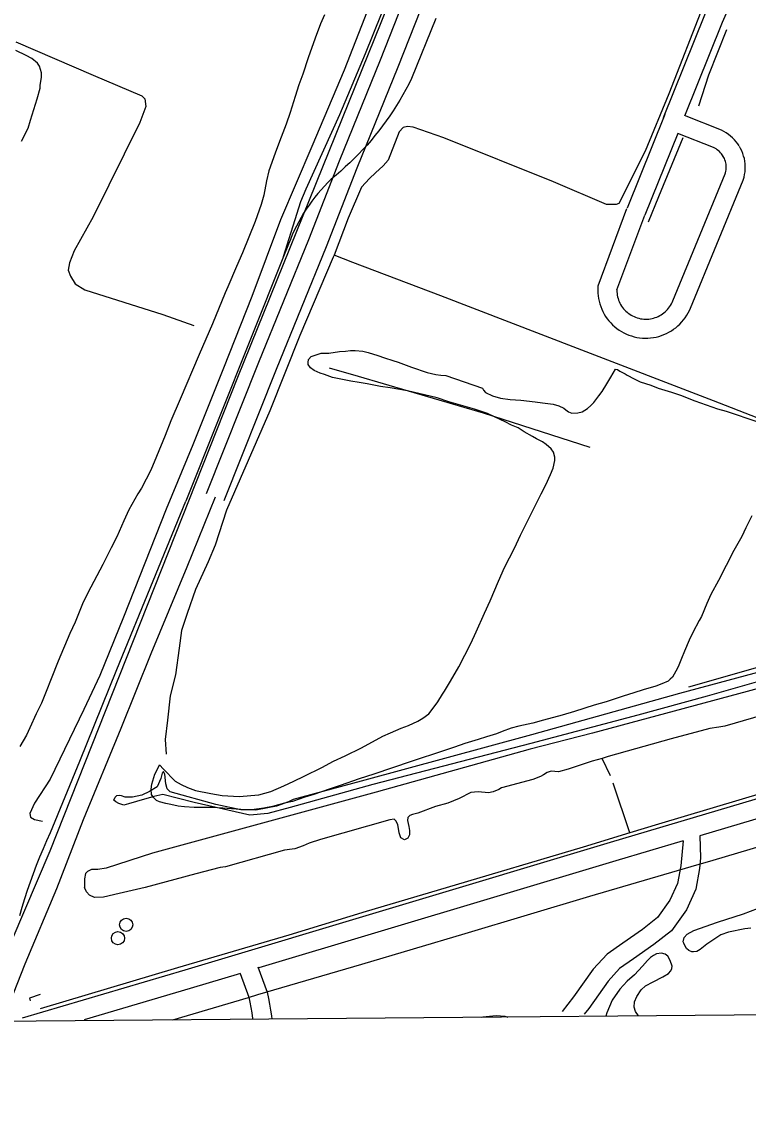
# Model space of a CAD drawing. Extents: x 3567028 to 3605064, y 510945 to 536587.
# Drawn here: x 3588617 to 3589763, y 516349 to 518073 of the extents above; entities that cross this region are included whole.
import ezdxf

# ---------------------------------------------------------------- set-up
doc = ezdxf.new("R2010")
doc.units = 0
for name, color, linetype in [('V-DOMW-TANK', 7, 'Continuous'), ('V-FLOD-BASE', 7, 'Continuous'), ('V-GRID-FRAM', 7, 'Continuous'), ('V-RAIL-TRAK', 7, 'Continuous'), ('V-ROAD-CNTR', 7, 'Continuous'), ('V-SITE-VEGE', 7, 'Continuous'), ('V-TOPO-SHOR', 7, 'Continuous'), ('V-UTIL-LINE', 7, 'Continuous')]:
    doc.layers.add(name, color=color, linetype=linetype)

msp = doc.modelspace()

# ---------------------------------------------------------------- linework, layer by layer
at = {"layer": 'V-DOMW-TANK'}
for centre in [(3588781.6, 516647.9), (3588768.7, 516626.6)]:
    msp.add_circle(centre, 10.4, dxfattribs=at)
at = {"layer": 'V-FLOD-BASE'}
msp.add_lwpolyline([(3589669.3, 517023.5), (3589785.5, 517056.3), (3589806.8, 517060.3), (3589870.7, 517063.4), (3589912.9, 517064.8), (3589962, 517078.4)], dxfattribs=at)
at = {"layer": 'V-GRID-FRAM'}
msp.add_lwpolyline([(3571081.5, 534531.3), (3602744.1, 534798.4), (3602905.4, 516616.2), (3571226.9, 516349), (3571081.5, 534531.3)], dxfattribs=at)
at = {"layer": 'V-RAIL-TRAK'}
for points in [[(3589029.9, 517702.4), (3589056.9, 517789.2), (3589065.3, 517809.4), (3589118.6, 517926.5), (3589159, 518022.9), (3589197.7, 518118.7)], [(3589270.2, 518078.1), (3589231.9, 517983.3), (3589227.5, 517974.6), (3589222.9, 517966), (3589218.2, 517957.5), (3589213.3, 517949.1)], [(3589213.3, 517949.1), (3589208.2, 517940.8), (3589202.9, 517932.6), (3589197.5, 517924.5), (3589191.9, 517916.5), (3589186.1, 517908.6), (3589180.2, 517900.9), (3589174.1, 517893.3), (3589167.9, 517885.8), (3589161.5, 517878.5), (3589154.9, 517871.2), (3589148.2, 517864.2), (3589141.4, 517857.2), (3589134.4, 517850.4), (3589131.4, 517847.6), (3589127.3, 517843.8), (3589120.1, 517837.3), (3589112.7, 517830.9), (3589105.2, 517824.7), (3589099.6, 517819.3), (3589094.3, 517813.7), (3589089.1, 517808), (3589084.1, 517802.1), (3589079.2, 517796.1), (3589074.5, 517790), (3589070, 517783.7), (3589065.7, 517777.3), (3589061.5, 517770.7), (3589057.6, 517764.1), (3589053.8, 517757.4), (3589050.2, 517750.5), (3589046.8, 517743.6), (3589043.6, 517736.5), (3589040.6, 517729.4), (3589037.9, 517722.2), (3589029.9, 517702.4), (3588875.7, 517316.4)], [(3588613.7, 516662.3), (3588617.6, 516675.7), (3588621.8, 516689.1), (3588626.1, 516702.5), (3588630.7, 516715.7), (3588635.4, 516728.9), (3588640.4, 516742), (3588645.6, 516755.1), (3588651, 516768), (3588656.7, 516780.8), (3588662.5, 516793.6), (3588708.4, 516906.3), (3588766.9, 517050.6), (3588824, 517190.9), (3588875.7, 517316.4)], [(3588855.1, 516497.7), (3588974.6, 516533.2), (3588989.5, 516537.6), (3589153.4, 516585.5), (3589316.3, 516634.3), (3589513.1, 516693), (3589672.7, 516739.8), (3589707.5, 516750), (3589888.1, 516803.5)]]:
    msp.add_lwpolyline(points, dxfattribs=at)
at = {"layer": 'V-ROAD-CNTR'}
for p, q in [((3589525.9, 517656), (3589571.5, 517778.5)), ((3589555.6, 517649.8), (3589599.6, 517768))]:
    msp.add_line(p, q, dxfattribs=at)
for points in [[(3590062.5, 520057), (3590061.9, 520057.2), (3590012.5, 519987.8), (3589990.7, 519962.5), (3589942.3, 519897.6), (3589921.8, 519875.1), (3589901.3, 519849.6), (3589881.4, 519815.6), (3589863.8, 519771.1), (3589820, 519656.2), (3589713.8, 519412.6), (3589598.9, 519134.8), (3589453.3, 518749.6), (3589266.2, 518277.3), (3588957.3, 517511.6), (3588661.3, 516763.9), (3588580.8, 516577), (3588564.4, 516547), (3588538.8, 516498.3)], [(3589317.1, 518336), (3589255, 518197.2), (3589182.3, 518012.5), (3589117.5, 517853.2), (3589069.1, 517728.8), (3588990.6, 517535.5), (3588907.9, 517328)], [(3589338.3, 518310), (3589282.6, 518185.6), (3589210.1, 518001.3), (3589145.4, 517842.1), (3589097, 517717.7), (3589018.4, 517524.4), (3588935.8, 517316.9)], [(3589629.4, 517921.7), (3589694.6, 518083.9), (3589713.4, 518126.8)], [(3589662.9, 517924.5), (3589722.3, 518072.3), (3589740.9, 518114.7)], [(3589631.4, 517926.7), (3589571.7, 517778.9)], [(3589748.5, 517877), (3589746.5, 517880.2), (3589743.9, 517883.6), (3589741.1, 517886.8), (3589738.2, 517889.8), (3589735, 517892.6), (3589731.7, 517895.2), (3589728.1, 517897.6), (3589724.5, 517899.7), (3589720.6, 517901.7), (3589662.3, 517924.8)], [(3589723.4, 517860.6), (3589721.9, 517862.9), (3589720.5, 517864.7), (3589719.1, 517866.4), (3589717.5, 517868), (3589715.8, 517869.5), (3589714, 517870.9), (3589712.1, 517872.2), (3589710.2, 517873.4), (3589708.3, 517874.3), (3589651.7, 517896.7), (3589599.5, 517767.6)], [(3589525.7, 517655.6), (3589525.6, 517649.2), (3589525.7, 517644.9), (3589526.1, 517640.5), (3589526.7, 517636.2), (3589527.6, 517631.9), (3589528.7, 517627.7), (3589530.1, 517623.6), (3589531.7, 517619.5), (3589533.5, 517615.6), (3589535.6, 517611.7), (3589537.9, 517608), (3589540.3, 517604.4), (3589543, 517601), (3589545.9, 517597.7), (3589549, 517594.6), (3589552.2, 517591.7), (3589555.6, 517589), (3589559.1, 517586.5), (3589562.8, 517584.1), (3589566.6, 517582), (3589570.6, 517580.1), (3589574.6, 517578.5), (3589578.7, 517577.1), (3589582.9, 517575.9), (3589587.2, 517574.9), (3589591.5, 517574.3), (3589595.8, 517573.8), (3589600.2, 517573.6), (3589604.5, 517573.7), (3589608.9, 517574), (3589613.2, 517574.5), (3589617.5, 517575.3), (3589621.7, 517576.4), (3589625.9, 517577.7), (3589629.9, 517579.2), (3589633.9, 517581), (3589637.8, 517583), (3589641.6, 517585.2), (3589645.2, 517587.6), (3589648.7, 517590.2), (3589652, 517593), (3589655.1, 517596), (3589658.1, 517599.2), (3589660.9, 517602.5), (3589663.5, 517606), (3589665.9, 517609.7), (3589668.1, 517613.5), (3589670, 517617.4), (3589671.6, 517621.1), (3589755, 517823.2), (3589756.3, 517827.6), (3589757.2, 517831.8), (3589757.8, 517836), (3589758.1, 517840.2), (3589758.2, 517844.4), (3589757.9, 517848.7), (3589757.4, 517852.9), (3589756.7, 517857), (3589755.6, 517861.1), (3589754.3, 517865.2), (3589752.7, 517869.1), (3589750.9, 517872.9), (3589749, 517876.2)], [(3589555.6, 517649.8), (3589555.6, 517649.3), (3589555.7, 517646.6), (3589555.9, 517644), (3589556.3, 517641.4), (3589556.8, 517638.8), (3589557.5, 517636.3), (3589558.3, 517633.8), (3589559.3, 517631.4), (3589560.4, 517629), (3589561.6, 517626.7), (3589563, 517624.4), (3589564.5, 517622.2), (3589566.1, 517620.2), (3589567.9, 517618.2), (3589569.7, 517616.3), (3589571.7, 517614.6), (3589573.7, 517612.9), (3589575.9, 517611.4), (3589578.1, 517610), (3589580.4, 517608.7), (3589582.8, 517607.6), (3589585.2, 517606.6), (3589587.7, 517605.7), (3589590.2, 517605), (3589592.8, 517604.4), (3589595.4, 517604), (3589598, 517603.7), (3589600.6, 517603.6), (3589603.3, 517603.7), (3589605.9, 517603.8), (3589608.5, 517604.2), (3589611.1, 517604.7), (3589613.6, 517605.3), (3589616.1, 517606.1), (3589618.6, 517607), (3589621, 517608.1), (3589623.4, 517609.3), (3589625.6, 517610.6), (3589627.8, 517612.1), (3589629.9, 517613.6), (3589631.9, 517615.3), (3589633.8, 517617.2), (3589635.6, 517619.1), (3589637.3, 517621.1), (3589638.9, 517623.2), (3589640.3, 517625.4), (3589641.6, 517627.7), (3589642.8, 517630), (3589644, 517632.7), (3589726.6, 517833), (3589727.2, 517834.8), (3589727.6, 517837.1), (3589728, 517839.3), (3589728.1, 517841.5), (3589728.2, 517843.8), (3589728, 517846.1), (3589727.8, 517848.3), (3589727.4, 517850.5), (3589726.8, 517852.7), (3589726.1, 517854.9), (3589725.2, 517857), (3589724.3, 517859), (3589722.9, 517861.4)], [(3588921.8, 517322.5), (3588877.2, 517212.1), (3588820.5, 517075.3), (3588773, 516957.7), (3588713.9, 516813.4), (3588671.6, 516704.4), (3588621.5, 516585.7), (3588597.4, 516524.4), (3588596, 516520.4), (3588594.8, 516516.4), (3588593.9, 516512.3), (3588593.1, 516508.1), (3588592.5, 516504), (3588592.2, 516499.8), (3588592.1, 516495.6), (3588592.1, 516495.5)], [(3590448, 517044), (3590151.6, 516957.9), (3589545.3, 516777.5), (3588874.3, 516576.1), (3588617.4, 516500.6)], [(3590465.2, 517017.8), (3590160.1, 516929.1), (3589686.7, 516788.2)], [(3589686.7, 516788.2), (3589687.8, 516753.7), (3589686.2, 516736.7), (3589680, 516703.8), (3589665.6, 516671.7), (3589641.7, 516638.5), (3589614, 516616.5), (3589582, 516594.1), (3589560, 516578.9), (3589541.7, 516559.1), (3589511.4, 516515.8), (3589504.1, 516506.8)], [(3589660.3, 516780.4), (3589553.9, 516748.7), (3588990.8, 516579.7)], [(3589660.3, 516780.4), (3589656.5, 516741), (3589651.2, 516712.8), (3589639.4, 516686.8), (3589619.7, 516659.4), (3589596.1, 516640.5), (3589564.9, 516618.7), (3589540.2, 516601.7), (3589518.3, 516578), (3589487.4, 516533.9), (3589469.1, 516511.1)], [(3588989.3, 516581.4), (3589004, 516541.7), (3589006.1, 516531.7), (3589007.8, 516522.5), (3589009.3, 516513.2), (3589010.6, 516503.9), (3589011.2, 516499)], [(3588961.8, 516571.1), (3588882.8, 516547.3), (3588715.1, 516498)], [(3588961.2, 516571), (3588975.1, 516533.4), (3588976.7, 516525.8), (3588978.3, 516517.3), (3588979.7, 516508.7), (3588980.9, 516500.1), (3588981, 516498.8)]]:
    msp.add_lwpolyline(points, dxfattribs=at)
at = {"layer": 'V-SITE-VEGE'}
for p, q in [((3589094.3, 518083.8), (3589087.9, 518069.9)), ((3589087.9, 518069.9), (3589079.6, 518047.3)), ((3589079.6, 518047.3), (3589068.5, 518016.2)), ((3588624, 518019.7), (3588607.7, 518027.5)), ((3588633, 518015.1), (3588624, 518019.7)), ((3588641.5, 518007.8), (3588633, 518015.1)), ((3589068.5, 518016.2), (3589060.2, 517990.5)), ((3588645.1, 518002.8), (3588641.5, 518007.8)), ((3588648.2, 517992.4), (3588645.1, 518002.8)), ((3588646.2, 517972.9), (3588648.1, 517985.1)), ((3588648.1, 517985.1), (3588648.2, 517992.4)), ((3589060.2, 517990.5), (3589054.2, 517973.3)), ((3588641.1, 517951.3), (3588645.8, 517968.4)), ((3588645.8, 517968.4), (3588646.2, 517972.9)), ((3589054.2, 517973.3), (3589048.2, 517954.8)), ((3588630.5, 517917.9), (3588641.1, 517951.3)), ((3589048.2, 517954.8), (3589040.3, 517929.6)), ((3589040.3, 517929.6), (3589033.9, 517911.5)), ((3588626.8, 517905.3), (3588630.5, 517917.9)), ((3589033.9, 517911.5), (3589023.3, 517884)), ((3588616.7, 517884.5), (3588626.8, 517905.3)), ((3589023.3, 517884), (3589016.4, 517865.6)), ((3589016.4, 517865.6), (3589006.7, 517837.6)), ((3589003, 517821.8), (3588998.7, 517799.2)), ((3589006.7, 517837.6), (3589003, 517821.8)), ((3588998.7, 517799.2), (3588994.6, 517784.8)), ((3588994.6, 517784.8), (3588984.9, 517757.7)), ((3588984.9, 517757.7), (3588965.1, 517708.1)), ((3588965.1, 517708.1), (3588955.4, 517686.5)), ((3588955.4, 517686.5), (3588942.1, 517654.5)), ((3588942.1, 517654.5), (3588937.5, 517645)), ((3588937.5, 517645), (3588917.7, 517596.3)), ((3588917.7, 517596.3), (3588896.6, 517548.1)), ((3588896.6, 517548.1), (3588866.7, 517477.3)), ((3588866.7, 517477.3), (3588852, 517443.1)), ((3588852, 517443.1), (3588843.3, 517420.1)), ((3588843.3, 517420.1), (3588829.5, 517386.7)), ((3588829.5, 517386.7), (3588820.3, 517365.5)), ((3588820.3, 517365.5), (3588805.6, 517337.1)), ((3588800.2, 517328.1), (3588786, 517302.5)), ((3588805.6, 517337.1), (3588800.2, 517328.1)), ((3588786, 517302.5), (3588777.7, 517285.3)), ((3588777.7, 517285.3), (3588766.7, 517260.1)), ((3588766.7, 517260.1), (3588758, 517242.5)), ((3588758, 517242.5), (3588744.7, 517216.4)), ((3588744.7, 517216.4), (3588721.3, 517171.8)), ((3588721.3, 517171.8), (3588712.6, 517154.2)), ((3588712.6, 517154.2), (3588701.1, 517125.4)), ((3588701.1, 517125.4), (3588692.8, 517107.8)), ((3588692.8, 517107.8), (3588674.4, 517064.1)), ((3588674.4, 517064.1), (3588663.4, 517036.1)), ((3588663.4, 517036.1), (3588655.6, 517015.8)), ((3588655.6, 517015.8), (3588647.8, 516997.4)), ((3588647.8, 516997.4), (3588639.5, 516980.7)), ((3588639.5, 516980.7), (3588629.4, 516958.6)), ((3588624.4, 516946.9), (3588613.8, 516929.3)), ((3588629.4, 516958.6), (3588624.4, 516946.9))]:
    msp.add_line(p, q, dxfattribs=at)
for points in [[(3589090, 516896.1), (3589108.6, 516905.9), (3589127.2, 516914.4), (3589152.6, 516927.3), (3589186.6, 516945.6), (3589198.4, 516951), (3589215.6, 516958.1), (3589227, 516962.5), (3589241.9, 516969.2), (3589249.7, 516973.7), (3589259.2, 516980.9), (3589262.8, 516985.3), (3589273.3, 516999.7), (3589280.7, 517011.9), (3589283.9, 517016.4), (3589291.6, 517029.9), (3589297.1, 517038.5), (3589306.3, 517054.7), (3589325.1, 517091.6), (3589333.8, 517110.1), (3589346.6, 517139.4), (3589355.8, 517159.2), (3589368.7, 517189.9), (3589378.3, 517211.5), (3589393.9, 517242.1), (3589403.6, 517262.9), (3589419.1, 517293.1), (3589436.1, 517328.2), (3589443.4, 517342.2), (3589451.2, 517358.4), (3589454.9, 517368.3), (3589457.7, 517380.5), (3589457.8, 517385.9), (3589455.6, 517393.6), (3589452, 517399.1), (3589444.3, 517405.9), (3589438.5, 517410), (3589429, 517415), (3589422.3, 517418.3), (3589409.2, 517425.6), (3589399.8, 517432), (3589389.4, 517436.6), (3589379.5, 517441.6), (3589362.8, 517449.4), (3589351.5, 517454.5), (3589330.8, 517461.8), (3589316.4, 517465.6), (3589290.6, 517473.4), (3589272.1, 517479.4), (3589225.2, 517490.6), (3589198.1, 517495.3), (3589182.8, 517497.2), (3589162, 517501.4), (3589148.9, 517503.8), (3589136.2, 517505.7), (3589106.9, 517511.8), (3589094.3, 517516.4), (3589087.5, 517518.2), (3589078, 517522.4), (3589072.6, 517526.9), (3589068.6, 517531.9), (3589068.6, 517535.1), (3589069.1, 517540.1), (3589073.2, 517544.6), (3589089.1, 517549.9), (3589101.3, 517550.2), (3589118, 517552.8), (3589127.5, 517553.2), (3589135.2, 517554.1), (3589142.9, 517554), (3589154.7, 517553), (3589163.2, 517551.2), (3589178.6, 517546.1), (3589188.9, 517542.4), (3589202.5, 517538.2), (3589210.6, 517535.9), (3589231.8, 517528.1), (3589256.6, 517519.3), (3589270.1, 517516.5), (3589277.8, 517515.1), (3589286, 517514.6), (3589343.7, 517494.8), (3589345.5, 517491.6), (3589348.2, 517487.9), (3589359.4, 517482.4), (3589372.1, 517479.2), (3589387.4, 517476.8), (3589404.1, 517475.8), (3589426.7, 517473.4), (3589438.5, 517471.5), (3589455.2, 517469.6), (3589464.2, 517466.8), (3589471.9, 517463.1), (3589475, 517460.4), (3589479.5, 517457.2), (3589484.5, 517455.4), (3589494, 517455.7), (3589500.8, 517457.5), (3589509.4, 517462.9), (3589514.8, 517467.4), (3589519.4, 517472.3)], [(3589519.4, 517472.3), (3589527.2, 517482.6), (3589532.6, 517489.4), (3589539.9, 517501.5), (3589545.9, 517512.3), (3589553.7, 517524.5), (3589556.8, 517524), (3589560.4, 517521.7), (3589568.5, 517517.2), (3589572.1, 517515.3), (3589582.9, 517509.4), (3589592.4, 517504.8), (3589609.1, 517499.3), (3589620.8, 517494.7), (3589641.6, 517488.2), (3589656, 517483.6), (3589678.6, 517474.8), (3589714.2, 517461.9), (3589728.2, 517458.2)], [(3589728.2, 517458.2), (3589747.1, 517452.2), (3589759.3, 517448), (3589774.6, 517442.5)], [(3589768.6, 517293.3), (3589759, 517274.4), (3589752.6, 517260.9), (3589740.2, 517238.8), (3589715.9, 517191.1), (3589704, 517169), (3589697.6, 517155), (3589688.9, 517134.3), (3589685.2, 517128), (3589675.6, 517109.1), (3589669.6, 517096.9), (3589662.3, 517079.8), (3589657.6, 517068.1), (3589652.1, 517055), (3589648.9, 517048.2), (3589643.4, 517038.8), (3589639.8, 517035.6), (3589636.6, 517032.5), (3589626.6, 517028), (3589617.1, 517024.5), (3589597.2, 517018.8), (3589582.2, 517013.9), (3589565.5, 517008.6), (3589538.7, 516999.7), (3589519.7, 516994.4), (3589488.9, 516984.2), (3589469.4, 516978.5), (3589440, 516970.6), (3589423.2, 516966.2), (3589401, 516961.3), (3589388.8, 516958.3), (3589374.7, 516952.9), (3589365.7, 516949.4), (3589349.8, 516944.5), (3589337.1, 516940.1), (3589315.8, 516933.9), (3589299.5, 516928.1), (3589282.3, 516922.4), (3589231.1, 516905.5), (3589172.2, 516885.6), (3589149.1, 516878.1), (3589119.2, 516867.9), (3589101.9, 516862.1), (3589077.5, 516853.7), (3589063.4, 516849.3), (3589043.9, 516842.6), (3589031.3, 516839.6), (3589012.2, 516834.7), (3588998.7, 516831.7), (3588983.7, 516830), (3588969.7, 516829.1), (3588947.6, 516830.7), (3588934, 516832.1), (3588916.8, 516832.7), (3588888.8, 516832.9), (3588873.4, 516833.9), (3588863.5, 516835.3), (3588851.8, 516837.6), (3588844.1, 516839.1), (3588834.2, 516841.8), (3588829.2, 516844.1), (3588824.7, 516848.7), (3588821.6, 516853.2), (3588821.2, 516861.8), (3588822.1, 516870), (3588826.8, 516885.3), (3588831.4, 516894.3), (3588834.1, 516900.2), (3588840.4, 516893.3), (3588858.8, 516874.7), (3588868.3, 516869.2), (3588878.2, 516864.6), (3588890.8, 516860), (3588915.2, 516854.8), (3588932.8, 516852), (3588959.9, 516850.5), (3588991.1, 516853), (3589009.7, 516858.3), (3589030.1, 516867.2), (3589046, 516874.3), (3589062.3, 516882.3), (3589090, 516896.1)]]:
    msp.add_lwpolyline(points, dxfattribs=at)
at = {"layer": 'V-TOPO-SHOR'}
for p, q in [((3589545.5, 516883.1), (3589532.2, 516910.5)), ((3589576, 516792.7), (3589549.7, 516871.6))]:
    msp.add_line(p, q, dxfattribs=at)
for points in [[(3589165.8, 518100.1), (3589125.5, 517996.6), (3589074.5, 517875.9), (3589025.3, 517760.5), (3588979.7, 517639.2), (3588935.2, 517526.2), (3588886.6, 517405.4), (3588844.5, 517303.7)], [(3589692, 518098.1), (3589637.4, 517959), (3589600.4, 517868.9), (3589558.6, 517786.2), (3589554.5, 517784.5), (3589539.1, 517784.5), (3589455.7, 517820.6), (3589282.9, 517890), (3589234.3, 517906.6), (3589225.5, 517907.8), (3589218.4, 517906), (3589212.4, 517899.5), (3589194.7, 517854.5), (3589187, 517845.6), (3589175.1, 517834.4), (3589165.6, 517825.5), (3589152.6, 517811.9), (3589131.9, 517762.8), (3589109.5, 517704.7), (3589108.2, 517701.3), (3589055.4, 517577.6), (3589008, 517459.2), (3588939.8, 517302.4)], [(3589728.6, 518060.3), (3589700.4, 517988.5), (3589684.3, 517940)], [(3588607.6, 518041.3), (3588729.5, 517988.5), (3588806.4, 517955.9), (3588811.2, 517951.2), (3588812.4, 517939.4), (3588802.9, 517913.9), (3588729.4, 517765.4), (3588699.8, 517711.6), (3588692.1, 517692.6), (3588690.3, 517680.8), (3588693.8, 517671.3), (3588700.9, 517659.5), (3588716.3, 517650), (3588839.4, 517610.9), (3588888.5, 517593.7)], [(3589659.5, 517889.7), (3589621.5, 517796.8), (3589604.8, 517756.5)], [(3589855.5, 517417.3), (3589708.2, 517474.8), (3589493.4, 517557.2), (3589278, 517640.2), (3589138.9, 517693), (3589109.5, 517704.7)], [(3589513.4, 517400.9), (3589345.4, 517455.5), (3589148.3, 517513), (3589102.1, 517526.1)], [(3588844.5, 517303.7), (3588811.1, 517218.7), (3588777.4, 517133.4), (3588740.3, 517041.1), (3588714.9, 516987.4), (3588661.7, 516877.7), (3588637.2, 516839.6), (3588629.8, 516823.5), (3588630.8, 516817.8), (3588637.1, 516814), (3588649.4, 516811.3)], [(3588939.8, 517302.4), (3588921.8, 517247.1), (3588911.2, 517220.9), (3588891.1, 517177.2), (3588877.9, 517139.2), (3588868.7, 517112.1), (3588865.2, 517084.6), (3588859.3, 517042.1), (3588851.2, 517009.4), (3588846.6, 516970.6), (3588843, 516940.5), (3588844.7, 516917.2)], [(3590119.8, 517085.9), (3590114, 517091.1), (3590099.9, 517086.6), (3589976.1, 517051.6), (3589933.3, 517040), (3589909.5, 517033.9), (3589896.4, 517032.4), (3589873.3, 517028.7), (3589849, 517026.6), (3589840.4, 517028.2), (3589820.9, 517029.8), (3589807.9, 517028.6), (3589517.1, 516950.1), (3589418.9, 516924.9), (3589175.7, 516857.2), (3588823.3, 516760.8), (3588750, 516737.1), (3588736.9, 516735), (3588726.9, 516734.9), (3588720.6, 516732.1), (3588717.5, 516728.6), (3588715.9, 516720.3), (3588715.8, 516706.5)], [(3589965.8, 517072.2), (3589962.8, 517067.7), (3589954.4, 517062.8), (3589906.6, 517043.1), (3589844.1, 517042.2), (3589812.3, 517041.1), (3589698.2, 517008.7), (3589588.8, 516978.6), (3589419.9, 516933.8), (3589170.5, 516869.2), (3589040.3, 516833), (3589005.2, 516823.6), (3588976.6, 516820.9), (3588889, 516840.8), (3588839.2, 516853.6), (3588825.5, 516850.3), (3588798.1, 516842.6), (3588785.3, 516838.7), (3588777.8, 516836.8), (3588770.2, 516839.3), (3588765.4, 516842), (3588762.3, 516844.4), (3588764.5, 516849.5)], [(3589806.7, 517054), (3589654.4, 517012.9), (3589421.1, 516947.7), (3589152.3, 516874.3), (3589045, 516845.6), (3589037.8, 516841.9), (3589018.7, 516835.2), (3588986, 516828.7), (3588962.3, 516829.2), (3588923.3, 516837.7), (3588850.9, 516857.8), (3588846.2, 516862.4), (3588844.3, 516870.4), (3588842.5, 516885.3), (3588842.1, 516886.4), (3588840.5, 516889.6), (3588838.4, 516887.1), (3588836.5, 516878.9), (3588830.3, 516865.7), (3588818.6, 516858.2), (3588806.3, 516852.2), (3588791.7, 516849), (3588780.2, 516849.5), (3588774.3, 516851.1), (3588770.7, 516851.7), (3588766.1, 516851.6), (3588764.5, 516849.5)], [(3589845.3, 516995.8), (3589725.9, 516961.5), (3589716.4, 516959.7), (3589702.2, 516957.6), (3589641.3, 516941.1), (3589541.8, 516913.3), (3589532.2, 516910.5), (3589516.8, 516906.1), (3589490, 516897.2), (3589478.7, 516893.3), (3589463.6, 516889.4), (3589451.8, 516890.3), (3589445.5, 516888), (3589439.9, 516884.6), (3589435.4, 516881.7), (3589423.2, 516877.3), (3589373.6, 516864.1), (3589369.4, 516861.2), (3589360.7, 516857.5), (3589353.3, 516856.2), (3589337.1, 516857.7), (3589325.3, 516856.5), (3589306.8, 516847.4), (3589288.9, 516839.8), (3589269.3, 516834.3), (3589241.6, 516824.2), (3589233, 516822), (3589228.8, 516820.3), (3589225.8, 516817.4), (3589225.4, 516812.4), (3589227.6, 516802.9), (3589228.3, 516796.4), (3589228.5, 516789.9), (3589226, 516784.6), (3589220.7, 516782.1), (3589214.8, 516785.2), (3589212.3, 516793.2), (3589209.9, 516806.2), (3589207.1, 516811.9), (3589204.2, 516814.3), (3589197.7, 516813.6), (3589088.3, 516782.7), (3589070.2, 516776.9), (3589060.9, 516772.3), (3589047.9, 516767.9), (3589043.4, 516767.4), (3589031.3, 516765.5), (3588938.3, 516739.4), (3588930, 516738), (3588891.4, 516728.5), (3588811.8, 516706.8), (3588770.5, 516697.3), (3588745.9, 516691.2), (3588731.7, 516690.9), (3588723.5, 516694.7), (3588719.2, 516700.1), (3588715.8, 516706.5)], [(3590005.6, 516916.3), (3589951.8, 516904.7), (3589788.6, 516856.6), (3589621.5, 516806.5), (3589576, 516792.7), (3589502.3, 516770.5), (3589286.5, 516706), (3589160.4, 516668.9), (3589038.2, 516631.2), (3588862.5, 516580.1), (3588646.1, 516515.3)], [(3589660.1, 516621.2), (3589662, 516628), (3589666.3, 516633), (3589677.1, 516639), (3589714.3, 516651.8), (3589755.5, 516665.2), (3589832.8, 516694.4)], [(3589767.2, 516642.5), (3589757.7, 516641.5), (3589731.5, 516636.4), (3589719.6, 516631.9), (3589697.7, 516617.2), (3589686.8, 516608.6), (3589682, 516605.7), (3589676.4, 516604.9), (3589674, 516605.3), (3589669, 516607.1), (3589665.5, 516610.2), (3589662.1, 516616.2), (3589661, 516618.6), (3589660.1, 516621.2)], [(3589612.7, 516557.8), (3589628.3, 516565.5), (3589637.3, 516571.2), (3589640.6, 516575), (3589642.5, 516579.1), (3589642.9, 516582.6), (3589639.5, 516591.6), (3589636.1, 516598.2), (3589631.7, 516601.5), (3589625.8, 516602.8), (3589618.3, 516601.8), (3589613.3, 516599.2), (3589608.8, 516596.4), (3589603.9, 516591.4), (3589596, 516582.4), (3589583.3, 516569), (3589571.8, 516558.6), (3589560.3, 516546.4), (3589548.4, 516528.8), (3589540, 516508.9), (3589538, 516503.5)], [(3589590, 516503.9), (3589585.2, 516510.8), (3589582.7, 516518), (3589583.7, 516526.2), (3589586.9, 516534.8), (3589594.2, 516545), (3589600.9, 516551.7), (3589612.7, 516557.8)], [(3589341.5, 516501.8), (3589344.3, 516502.4), (3589365.1, 516504.7), (3589378.7, 516503.8), (3589383.6, 516502.2)]]:
    msp.add_lwpolyline(points, dxfattribs=at)
at = {"layer": 'V-UTIL-LINE'}
msp.add_lwpolyline([(3588646, 516537.9), (3588628.9, 516532), (3588630.3, 516528)], dxfattribs=at)

doc.saveas('drawing.dxf')
